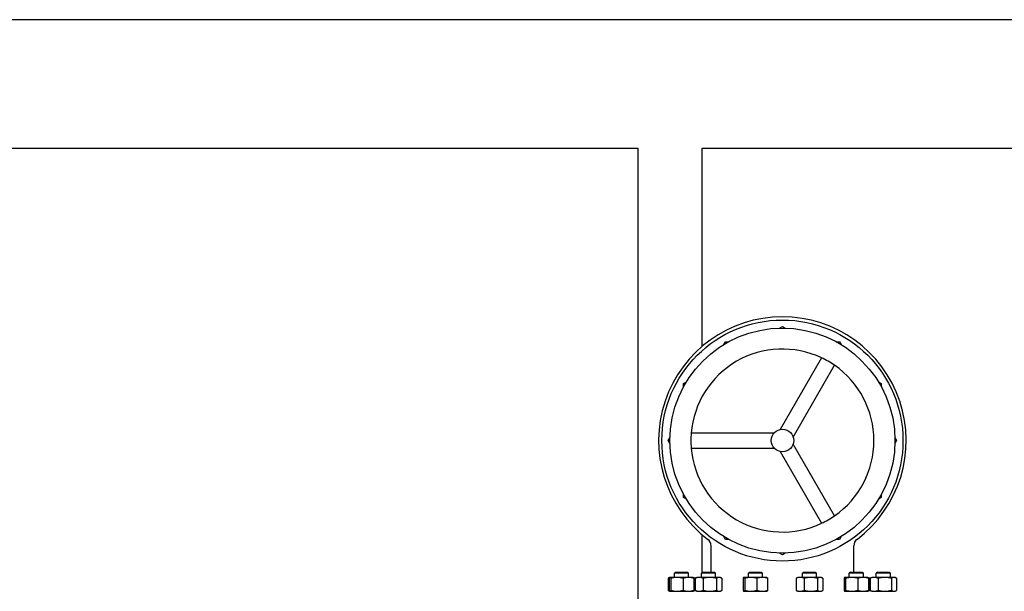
# Model space of a CAD drawing. Header units: inches. Extents: x 24 to 1128, y -94 to 748.
# Tile 491 of 546: x 561 to 622, y 570 to 606. Entities that reach past the tile are written whole.
import ezdxf

# ---------------------------------------------------------------- set-up
doc = ezdxf.new("R2010")
doc.units = ezdxf.units.IN
doc.header["$LTSCALE"] = 32
doc.header["$MEASUREMENT"] = 0
doc.layers.add('Visible (ANSI)', color=7, linetype='Continuous', lineweight=30)

msp = doc.modelspace()

# ---------------------------------------------------------------- linework, layer by layer
at = {"layer": 'Visible (ANSI)'}
for p, q in [((692.91529, 606.05891), (537.97679, 606.05891)), ((555.41529, 598.05891), (599.41529, 598.05891)), ((599.41529, 598.05891), (599.41529, 549.96775)), ((603.41529, 585.72718), (603.41529, 598.05891)), ((603.41529, 598.05891), (647.41529, 598.05891)), ((608.23821, 586.86917), (608.41529, 586.97141)), ((608.41529, 586.97141), (608.59238, 586.86917)), ((604.76305, 585.8431), (604.86529, 586.02019)), ((604.86529, 586.02019), (605.06977, 586.02019)), ((611.76081, 586.02019), (611.96529, 586.02019)), ((611.96529, 586.02019), (612.06753, 585.8431)), ((610.84846, 585.01911), (608.27202, 580.55659)), ((609.08031, 580.08992), (611.65675, 584.55245)), ((602.26651, 583.42141), (602.4436, 583.52365)), ((602.26651, 583.21693), (602.26651, 583.42141)), ((614.38699, 583.52365), (614.56407, 583.42141)), ((614.56407, 583.42141), (614.56407, 583.21693)), ((601.31529, 579.87141), (601.41753, 580.04849)), ((607.89354, 580.33808), (602.74067, 580.33808)), ((615.41305, 580.04849), (615.51529, 579.87141)), ((601.41753, 579.69432), (601.31529, 579.87141)), ((602.74067, 579.40474), (607.89354, 579.40474)), ((611.65675, 575.19037), (609.08031, 579.65289)), ((615.51529, 579.87141), (615.41305, 579.69432)), ((608.27202, 579.18623), (610.84846, 574.72371)), ((602.26651, 576.32141), (602.26651, 576.52589)), ((614.56407, 576.52589), (614.56407, 576.32141)), ((602.4436, 576.21917), (602.26651, 576.32141)), ((614.56407, 576.32141), (614.38699, 576.21917)), ((603.41529, 571.64719), (603.41529, 574.01564)), ((604.86529, 573.72263), (604.76305, 573.89971)), ((612.06753, 573.89971), (611.96529, 573.72263)), ((603.97529, 571.68641), (603.97529, 573.32646)), ((605.06977, 573.72263), (604.86529, 573.72263)), ((611.96529, 573.72263), (611.76081, 573.72263)), ((612.85529, 571.68641), (612.85529, 573.32646)), ((608.41529, 572.77141), (608.23821, 572.87365)), ((608.59238, 572.87365), (608.41529, 572.77141)), ((601.77219, 571.68641), (601.69927, 571.61349)), ((602.57427, 571.61349), (601.69927, 571.61349)), ((601.69927, 571.35541), (601.69927, 571.61349)), ((601.77219, 571.68641), (602.50136, 571.68641)), ((602.50136, 571.68641), (602.57427, 571.61349)), ((602.57427, 571.35541), (602.57427, 571.61349)), ((603.45451, 571.68641), (603.3816, 571.61349)), ((604.2566, 571.61349), (603.3816, 571.61349)), ((603.3816, 571.35541), (603.3816, 571.61349)), ((603.45451, 571.68641), (604.18368, 571.68641)), ((604.18368, 571.68641), (604.2566, 571.61349)), ((604.2566, 571.35541), (604.2566, 571.61349)), ((606.36838, 571.68641), (606.29547, 571.61349)), ((607.17047, 571.61349), (606.29547, 571.61349)), ((606.29547, 571.35541), (606.29547, 571.61349)), ((606.36838, 571.68641), (607.09755, 571.68641)), ((607.09755, 571.68641), (607.17047, 571.61349)), ((607.17047, 571.35541), (607.17047, 571.61349)), ((609.73303, 571.68641), (609.66012, 571.61349)), ((610.53512, 571.61349), (609.66012, 571.61349)), ((609.66012, 571.35541), (609.66012, 571.61349)), ((609.73303, 571.68641), (610.4622, 571.68641)), ((610.4622, 571.68641), (610.53512, 571.61349)), ((610.53512, 571.35541), (610.53512, 571.61349)), ((612.6469, 571.68641), (612.57399, 571.61349)), ((613.44899, 571.61349), (612.57399, 571.61349)), ((612.57399, 571.35541), (612.57399, 571.61349)), ((612.6469, 571.68641), (613.37607, 571.68641)), ((613.37607, 571.68641), (613.44899, 571.61349)), ((613.44899, 571.35541), (613.44899, 571.61349)), ((614.32923, 571.68641), (614.25631, 571.61349)), ((615.13131, 571.61349), (614.25631, 571.61349)), ((614.25631, 571.35541), (614.25631, 571.61349)), ((614.32923, 571.68641), (615.05839, 571.68641)), ((615.05839, 571.68641), (615.13131, 571.61349)), ((615.13131, 571.35541), (615.13131, 571.61349)), ((601.31266, 571.30354), (601.31266, 570.54828)), ((601.41244, 571.35292), (601.35543, 571.32634)), ((601.37278, 571.30354), (601.37278, 570.54828)), ((601.41777, 571.35541), (601.41244, 571.35292)), ((601.42307, 571.35541), (601.41777, 571.35541)), ((601.85535, 571.35541), (601.42307, 571.35541)), ((601.47335, 571.30354), (601.47335, 570.54828)), ((602.56905, 571.35541), (601.85535, 571.35541)), ((602.23734, 571.30354), (602.23734, 570.54828)), ((602.85577, 571.35541), (602.56905, 571.35541)), ((602.85577, 571.35541), (602.86111, 571.35292)), ((602.86111, 571.35292), (602.91811, 571.32634)), ((602.90076, 571.30354), (602.90076, 570.54828)), ((602.96089, 571.30354), (602.96089, 570.54828)), ((602.99498, 571.30354), (602.99498, 570.54828)), ((603.1001, 571.35541), (603.03776, 571.32634)), ((603.24456, 571.35541), (603.1001, 571.35541)), ((603.90619, 571.35541), (603.24456, 571.35541)), ((603.49413, 571.30354), (603.49413, 570.54828)), ((604.48073, 571.35541), (603.90619, 571.35541)), ((604.31825, 571.30354), (604.31825, 570.54828)), ((604.5381, 571.35541), (604.48073, 571.35541)), ((604.5381, 571.35541), (604.60044, 571.32634)), ((604.64321, 571.30354), (604.64321, 570.54828)), ((605.96898, 571.30354), (605.96898, 570.54828)), ((606.01397, 571.35541), (606.00863, 571.35292)), ((606.01926, 571.35541), (606.01397, 571.35541)), ((606.45154, 571.35541), (606.01926, 571.35541)), ((606.06955, 571.30354), (606.06955, 570.54828)), ((607.16525, 571.35541), (606.45154, 571.35541)), ((606.83353, 571.30354), (606.83353, 570.54828)), ((607.45197, 571.35541), (607.16525, 571.35541)), ((607.45197, 571.35541), (607.4573, 571.35292)), ((607.49696, 571.30354), (607.49696, 570.54828)), ((609.2735, 571.30354), (609.2735, 570.54828)), ((609.37862, 571.35541), (609.31628, 571.32634)), ((609.52307, 571.35541), (609.37862, 571.35541)), ((610.18471, 571.35541), (609.52307, 571.35541)), ((609.77265, 571.30354), (609.77265, 570.54828)), ((610.75925, 571.35541), (610.18471, 571.35541)), ((610.59677, 571.30354), (610.59677, 570.54828)), ((610.81662, 571.35541), (610.75925, 571.35541)), ((610.81662, 571.35541), (610.87895, 571.32634)), ((610.92173, 571.30354), (610.92173, 570.54828)), ((612.2475, 571.30354), (612.2475, 570.54828)), ((612.29249, 571.35541), (612.28715, 571.35292)), ((612.29778, 571.35541), (612.29249, 571.35541)), ((612.73006, 571.35541), (612.29778, 571.35541)), ((612.34806, 571.30354), (612.34806, 570.54828)), ((613.44376, 571.35541), (612.73006, 571.35541)), ((613.11205, 571.30354), (613.11205, 570.54828)), ((613.73049, 571.35541), (613.44376, 571.35541)), ((613.73049, 571.35541), (613.73582, 571.35292)), ((613.73582, 571.35292), (613.79283, 571.32634)), ((613.77547, 571.30354), (613.77547, 570.54828)), ((613.8356, 571.30354), (613.8356, 570.54828)), ((613.86969, 571.30354), (613.86969, 570.54828)), ((613.97481, 571.35541), (613.91247, 571.32634)), ((614.11927, 571.35541), (613.97481, 571.35541)), ((614.7809, 571.35541), (614.11927, 571.35541)), ((614.36884, 571.30354), (614.36884, 570.54828)), ((615.35544, 571.35541), (614.7809, 571.35541)), ((615.19296, 571.30354), (615.19296, 570.54828)), ((615.41281, 571.35541), (615.35544, 571.35541)), ((615.41281, 571.35541), (615.47515, 571.32634)), ((615.51793, 571.30354), (615.51793, 570.54828)), ((601.41244, 570.4989), (601.35543, 570.52548)), ((601.41777, 570.49641), (601.41244, 570.4989)), ((601.41777, 570.49641), (601.42307, 570.49641)), ((601.42307, 570.49641), (601.85535, 570.49641)), ((601.69927, 570.49141), (601.69927, 570.49641)), ((601.85535, 570.49641), (602.56905, 570.49641)), ((602.56905, 570.49641), (602.85577, 570.49641)), ((602.57427, 570.49141), (602.57427, 570.49641)), ((602.85577, 570.49641), (602.86111, 570.4989)), ((602.86111, 570.4989), (602.91811, 570.52548)), ((603.1001, 570.49641), (603.03776, 570.52548)), ((603.1001, 570.49641), (603.24456, 570.49641)), ((603.24456, 570.49641), (603.90619, 570.49641)), ((603.3816, 570.49141), (603.3816, 570.49641)), ((603.90619, 570.49641), (604.48073, 570.49641)), ((604.2566, 570.49141), (604.2566, 570.49641)), ((604.48073, 570.49641), (604.5381, 570.49641)), ((604.5381, 570.49641), (604.60044, 570.52548)), ((606.01397, 570.49641), (606.00863, 570.4989)), ((606.01397, 570.49641), (606.01926, 570.49641)), ((606.01926, 570.49641), (606.45154, 570.49641)), ((606.29547, 570.49141), (606.29547, 570.49641)), ((606.45154, 570.49641), (607.16525, 570.49641)), ((607.16525, 570.49641), (607.45197, 570.49641)), ((607.17047, 570.49141), (607.17047, 570.49641)), ((607.45197, 570.49641), (607.4573, 570.4989)), ((609.37862, 570.49641), (609.31628, 570.52548)), ((609.37862, 570.49641), (609.52307, 570.49641)), ((609.52307, 570.49641), (610.18471, 570.49641)), ((609.66012, 570.49141), (609.66012, 570.49641)), ((610.18471, 570.49641), (610.75925, 570.49641)), ((610.53512, 570.49141), (610.53512, 570.49641)), ((610.75925, 570.49641), (610.81662, 570.49641)), ((610.81662, 570.49641), (610.87895, 570.52548)), ((612.29249, 570.49641), (612.28715, 570.4989)), ((612.29249, 570.49641), (612.29778, 570.49641)), ((612.29778, 570.49641), (612.73006, 570.49641)), ((612.57399, 570.49141), (612.57399, 570.49641)), ((612.73006, 570.49641), (613.44376, 570.49641)), ((613.44376, 570.49641), (613.73049, 570.49641)), ((613.44899, 570.49141), (613.44899, 570.49641)), ((613.73049, 570.49641), (613.73582, 570.4989)), ((613.73582, 570.4989), (613.79283, 570.52548)), ((613.97481, 570.49641), (613.91247, 570.52548)), ((613.97481, 570.49641), (614.11927, 570.49641)), ((614.11927, 570.49641), (614.7809, 570.49641)), ((614.25631, 570.49141), (614.25631, 570.49641)), ((614.7809, 570.49641), (615.35544, 570.49641)), ((615.13131, 570.49141), (615.13131, 570.49641)), ((615.35544, 570.49641), (615.41281, 570.49641)), ((615.41281, 570.49641), (615.47515, 570.52548))]:
    msp.add_line(p, q, dxfattribs=at)
for radius in [7.5, 7, 0.7]:
    msp.add_circle((608.41529, 579.87141), radius, dxfattribs=at)
for centre, radius, start, end in [((608.41529, 579.87141), 7.7, 307.0447803, 232.9552197), ((608.41529, 579.87141), 5.69378, 64.7012787, 175.2987213), ((608.41529, 579.87141), 5.69378, 55.2987213, 64.7012787), ((608.41529, 579.87141), 5.69378, 304.7012787, 55.2987213), ((608.41529, 579.87141), 5.69378, 175.2987213, 184.7012787), ((608.41529, 579.87141), 5.69378, 184.7012787, 295.2987213), ((608.41529, 579.87141), 5.69378, 295.2987213, 304.7012787), ((603.47529, 573.32646), 0.5, 0, 52.9552197), ((613.35529, 573.32646), 0.5, 127.0447803, 180)]:
    msp.add_arc(centre, radius, start, end, dxfattribs=at)
for points, weights in [([(601.38796, 571.32919), (601.3516, 571.31864), (601.31266, 571.30354)], [1.01541962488, 1.01076049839, 1]), ([(601.31266, 571.30354), (601.33469, 571.31667), (601.35543, 571.32634)], [1, 1.00934096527, 1.01408417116]), ([(601.42307, 571.35541), (601.39973, 571.35541), (601.37278, 571.30354)], [1, 1.0379548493, 1]), ([(601.47335, 571.30354), (601.4464, 571.35541), (601.42307, 571.35541)], [1, 1.0379548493, 1]), ([(601.85535, 571.35541), (601.67806, 571.35541), (601.47335, 571.30354)], [1, 1.0379548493, 1]), ([(602.23734, 571.30354), (602.03263, 571.35541), (601.85535, 571.35541)], [1, 1.0379548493, 1]), ([(602.56905, 571.35541), (602.4151, 571.35541), (602.23734, 571.30354)], [1, 1.0379548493, 1]), ([(602.90076, 571.30354), (602.723, 571.35541), (602.56905, 571.35541)], [1, 1.0379548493, 1]), ([(602.86111, 571.35292), (602.87958, 571.34431), (602.90076, 571.30354)], [1.01304319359, 1.02958951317, 1]), ([(602.96089, 571.30354), (602.91498, 571.33089), (602.87382, 571.34358)], [1, 1.01965956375, 1.01895290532]), ([(603.24456, 571.35541), (603.12873, 571.35541), (602.99498, 571.30354)], [1, 1.0379548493, 1]), ([(602.99498, 571.30354), (603.01702, 571.31667), (603.03776, 571.32634)], [1, 1.00934096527, 1.01408417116]), ([(603.49413, 571.30354), (603.36039, 571.35541), (603.24456, 571.35541)], [1, 1.0379548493, 1]), ([(603.90619, 571.35541), (603.71495, 571.35541), (603.49413, 571.30354)], [1, 1.0379548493, 1]), ([(604.31825, 571.30354), (604.09743, 571.35541), (603.90619, 571.35541)], [1, 1.0379548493, 1]), ([(604.48073, 571.35541), (604.40532, 571.35541), (604.31825, 571.30354)], [1, 1.0379548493, 1]), ([(604.64321, 571.30354), (604.55614, 571.35541), (604.48073, 571.35541)], [1, 1.0379548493, 1]), ([(606.01926, 571.35541), (605.99593, 571.35541), (605.96898, 571.30354)], [1, 1.0379548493, 1]), ([(606.06955, 571.30354), (606.0426, 571.35541), (606.01926, 571.35541)], [1, 1.0379548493, 1]), ([(606.45154, 571.35541), (606.27426, 571.35541), (606.06955, 571.30354)], [1, 1.0379548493, 1]), ([(606.83353, 571.30354), (606.62882, 571.35541), (606.45154, 571.35541)], [1, 1.0379548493, 1]), ([(607.16525, 571.35541), (607.0113, 571.35541), (606.83353, 571.30354)], [1, 1.0379548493, 1]), ([(607.49696, 571.30354), (607.31919, 571.35541), (607.16525, 571.35541)], [1, 1.0379548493, 1]), ([(607.4573, 571.35292), (607.47578, 571.34431), (607.49696, 571.30354)], [1.01304319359, 1.02958951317, 1]), ([(609.52307, 571.35541), (609.40725, 571.35541), (609.2735, 571.30354)], [1, 1.0379548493, 1]), ([(609.2735, 571.30354), (609.29554, 571.31667), (609.31628, 571.32634)], [1, 1.00934096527, 1.01408417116]), ([(609.77265, 571.30354), (609.6389, 571.35541), (609.52307, 571.35541)], [1, 1.0379548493, 1]), ([(610.18471, 571.35541), (609.99347, 571.35541), (609.77265, 571.30354)], [1, 1.0379548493, 1]), ([(610.59677, 571.30354), (610.37595, 571.35541), (610.18471, 571.35541)], [1, 1.0379548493, 1]), ([(610.75925, 571.35541), (610.68384, 571.35541), (610.59677, 571.30354)], [1, 1.0379548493, 1]), ([(610.92173, 571.30354), (610.83466, 571.35541), (610.75925, 571.35541)], [1, 1.0379548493, 1]), ([(612.29778, 571.35541), (612.27444, 571.35541), (612.2475, 571.30354)], [1, 1.0379548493, 1]), ([(612.34806, 571.30354), (612.32112, 571.35541), (612.29778, 571.35541)], [1, 1.0379548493, 1]), ([(612.73006, 571.35541), (612.55277, 571.35541), (612.34806, 571.30354)], [1, 1.0379548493, 1]), ([(613.11205, 571.30354), (612.90734, 571.35541), (612.73006, 571.35541)], [1, 1.0379548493, 1]), ([(613.44376, 571.35541), (613.28982, 571.35541), (613.11205, 571.30354)], [1, 1.0379548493, 1]), ([(613.77547, 571.30354), (613.59771, 571.35541), (613.44376, 571.35541)], [1, 1.0379548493, 1]), ([(613.73582, 571.35292), (613.7543, 571.34431), (613.77547, 571.30354)], [1.01304319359, 1.02958951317, 1]), ([(613.8356, 571.30354), (613.78969, 571.33089), (613.74853, 571.34358)], [1, 1.01965956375, 1.01895290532]), ([(614.11927, 571.35541), (614.00344, 571.35541), (613.86969, 571.30354)], [1, 1.0379548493, 1]), ([(613.86969, 571.30354), (613.89173, 571.31667), (613.91247, 571.32634)], [1, 1.00934096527, 1.01408417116]), ([(614.36884, 571.30354), (614.2351, 571.35541), (614.11927, 571.35541)], [1, 1.0379548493, 1]), ([(614.7809, 571.35541), (614.58967, 571.35541), (614.36884, 571.30354)], [1, 1.0379548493, 1]), ([(615.19296, 571.30354), (614.97214, 571.35541), (614.7809, 571.35541)], [1, 1.0379548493, 1]), ([(615.35544, 571.35541), (615.28003, 571.35541), (615.19296, 571.30354)], [1, 1.0379548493, 1]), ([(615.51793, 571.30354), (615.43085, 571.35541), (615.35544, 571.35541)], [1, 1.0379548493, 1]), ([(601.35543, 570.52548), (601.33469, 570.53515), (601.31266, 570.54828)], [1.01408417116, 1.00934096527, 1]), ([(601.31266, 570.54828), (601.3516, 570.53318), (601.38796, 570.52263)], [1, 1.01076049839, 1.01541962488]), ([(601.37278, 570.54828), (601.39973, 570.49641), (601.42307, 570.49641)], [1, 1.0379548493, 1]), ([(601.42307, 570.49641), (601.4464, 570.49641), (601.47335, 570.54828)], [1, 1.0379548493, 1]), ([(601.47335, 570.54828), (601.67806, 570.49641), (601.85535, 570.49641)], [1, 1.0379548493, 1]), ([(601.85535, 570.49641), (602.03263, 570.49641), (602.23734, 570.54828)], [1, 1.0379548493, 1]), ([(602.23734, 570.54828), (602.4151, 570.49641), (602.56905, 570.49641)], [1, 1.0379548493, 1]), ([(602.56905, 570.49641), (602.723, 570.49641), (602.90076, 570.54828)], [1, 1.0379548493, 1]), ([(602.90076, 570.54828), (602.87958, 570.50751), (602.86111, 570.4989)], [1, 1.02958951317, 1.01304319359]), ([(602.87382, 570.50824), (602.91498, 570.52093), (602.96089, 570.54828)], [1.01895290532, 1.01965956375, 1]), ([(602.99498, 570.54828), (603.12873, 570.49641), (603.24456, 570.49641)], [1, 1.0379548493, 1]), ([(603.03776, 570.52548), (603.01702, 570.53515), (602.99498, 570.54828)], [1.01408417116, 1.00934096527, 1]), ([(603.24456, 570.49641), (603.36039, 570.49641), (603.49413, 570.54828)], [1, 1.0379548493, 1]), ([(603.49413, 570.54828), (603.71495, 570.49641), (603.90619, 570.49641)], [1, 1.0379548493, 1]), ([(603.90619, 570.49641), (604.09743, 570.49641), (604.31825, 570.54828)], [1, 1.0379548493, 1]), ([(604.31825, 570.54828), (604.40532, 570.49641), (604.48073, 570.49641)], [1, 1.0379548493, 1]), ([(604.48073, 570.49641), (604.55614, 570.49641), (604.64321, 570.54828)], [1, 1.0379548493, 1]), ([(605.96898, 570.54828), (605.99593, 570.49641), (606.01926, 570.49641)], [1, 1.0379548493, 1]), ([(606.01926, 570.49641), (606.0426, 570.49641), (606.06955, 570.54828)], [1, 1.0379548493, 1]), ([(606.06955, 570.54828), (606.27426, 570.49641), (606.45154, 570.49641)], [1, 1.0379548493, 1]), ([(606.45154, 570.49641), (606.62882, 570.49641), (606.83353, 570.54828)], [1, 1.0379548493, 1]), ([(606.83353, 570.54828), (607.0113, 570.49641), (607.16525, 570.49641)], [1, 1.0379548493, 1]), ([(607.16525, 570.49641), (607.31919, 570.49641), (607.49696, 570.54828)], [1, 1.0379548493, 1]), ([(607.49696, 570.54828), (607.47578, 570.50751), (607.4573, 570.4989)], [1, 1.02958951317, 1.01304319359]), ([(609.2735, 570.54828), (609.40725, 570.49641), (609.52307, 570.49641)], [1, 1.0379548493, 1]), ([(609.31628, 570.52548), (609.29554, 570.53515), (609.2735, 570.54828)], [1.01408417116, 1.00934096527, 1]), ([(609.52307, 570.49641), (609.6389, 570.49641), (609.77265, 570.54828)], [1, 1.0379548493, 1]), ([(609.77265, 570.54828), (609.99347, 570.49641), (610.18471, 570.49641)], [1, 1.0379548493, 1]), ([(610.18471, 570.49641), (610.37595, 570.49641), (610.59677, 570.54828)], [1, 1.0379548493, 1]), ([(610.59677, 570.54828), (610.68384, 570.49641), (610.75925, 570.49641)], [1, 1.0379548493, 1]), ([(610.75925, 570.49641), (610.83466, 570.49641), (610.92173, 570.54828)], [1, 1.0379548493, 1]), ([(612.2475, 570.54828), (612.27444, 570.49641), (612.29778, 570.49641)], [1, 1.0379548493, 1]), ([(612.29778, 570.49641), (612.32112, 570.49641), (612.34806, 570.54828)], [1, 1.0379548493, 1]), ([(612.34806, 570.54828), (612.55277, 570.49641), (612.73006, 570.49641)], [1, 1.0379548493, 1]), ([(612.73006, 570.49641), (612.90734, 570.49641), (613.11205, 570.54828)], [1, 1.0379548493, 1]), ([(613.11205, 570.54828), (613.28982, 570.49641), (613.44376, 570.49641)], [1, 1.0379548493, 1]), ([(613.44376, 570.49641), (613.59771, 570.49641), (613.77547, 570.54828)], [1, 1.0379548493, 1]), ([(613.77547, 570.54828), (613.7543, 570.50751), (613.73582, 570.4989)], [1, 1.02958951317, 1.01304319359]), ([(613.74853, 570.50824), (613.78969, 570.52093), (613.8356, 570.54828)], [1.01895290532, 1.01965956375, 1]), ([(613.86969, 570.54828), (614.00344, 570.49641), (614.11927, 570.49641)], [1, 1.0379548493, 1]), ([(613.91247, 570.52548), (613.89173, 570.53515), (613.86969, 570.54828)], [1.01408417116, 1.00934096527, 1]), ([(614.11927, 570.49641), (614.2351, 570.49641), (614.36884, 570.54828)], [1, 1.0379548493, 1]), ([(614.36884, 570.54828), (614.58967, 570.49641), (614.7809, 570.49641)], [1, 1.0379548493, 1]), ([(614.7809, 570.49641), (614.97214, 570.49641), (615.19296, 570.54828)], [1, 1.0379548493, 1]), ([(615.19296, 570.54828), (615.28003, 570.49641), (615.35544, 570.49641)], [1, 1.0379548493, 1]), ([(615.35544, 570.49641), (615.43085, 570.49641), (615.51793, 570.54828)], [1, 1.0379548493, 1])]:
    msp.add_rational_spline(points, weights, degree=2, dxfattribs=at)

doc.saveas('drawing.dxf')
